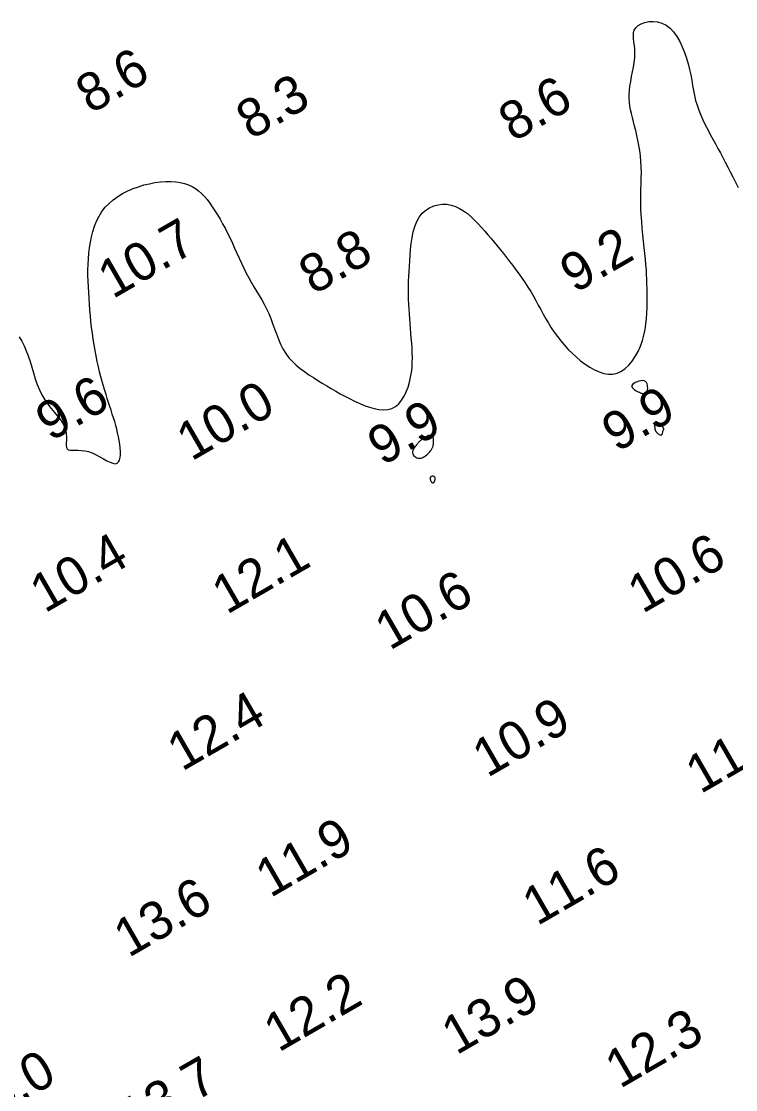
# Model space of a CAD drawing. Extents: x 3024098 to 3056816, y 418252 to 509144.
# Drawn here: x 3038911.6 to 3039005, y 419167.1 to 419306.8 of the extents above; entities that cross this region are included whole.
import ezdxf

# ---------------------------------------------------------------- set-up
doc = ezdxf.new("R2010")
doc.units = 0
doc.layers.add('V-CHAN-CONT-EL10', color=7, linetype='Continuous')
doc.layers.add('V-TOPO-SOUN-0911', color=7, linetype='Continuous')

msp = doc.modelspace()

# ---------------------------------------------------------------- linework, layer by layer
at = {"layer": 'V-CHAN-CONT-EL10'}
msp.add_lwpolyline([(3038911.3, 419265.56), (3038911.63, 419265), (3038911.94, 419264.4), (3038912.22, 419263.76), (3038912.47, 419263.07), (3038912.71, 419262.35), (3038912.93, 419261.61), (3038913.15, 419260.85), (3038913.38, 419260.1), (3038913.64, 419259.36), (3038913.93, 419258.65), (3038914.26, 419257.97), (3038914.64, 419257.34), (3038915.05, 419256.76), (3038915.48, 419256.21), (3038915.91, 419255.69), (3038916.32, 419255.19), (3038916.69, 419254.72), (3038917, 419254.25), (3038917.23, 419253.79), (3038917.38, 419253.33), (3038917.45, 419252.88), (3038917.47, 419252.45), (3038917.46, 419252.04), (3038917.44, 419251.68), (3038917.43, 419251.36), (3038917.46, 419251.1), (3038917.55, 419250.91), (3038917.71, 419250.8), (3038917.94, 419250.74), (3038918.24, 419250.73), (3038918.59, 419250.73), (3038918.98, 419250.73), (3038919.41, 419250.72), (3038919.88, 419250.67), (3038920.36, 419250.56), (3038920.85, 419250.38), (3038921.35, 419250.15), (3038921.85, 419249.89), (3038922.32, 419249.62), (3038922.77, 419249.37), (3038923.18, 419249.17), (3038923.54, 419249.03), (3038923.85, 419248.98), (3038924.1, 419249.04), (3038924.28, 419249.21), (3038924.41, 419249.46), (3038924.49, 419249.78), (3038924.53, 419250.16), (3038924.53, 419250.59), (3038924.5, 419251.05), (3038924.44, 419251.53), (3038924.37, 419252.02), (3038924.28, 419252.51), (3038924.17, 419253), (3038924.05, 419253.49), (3038923.92, 419253.99), (3038923.78, 419254.49), (3038923.63, 419254.99), (3038923.47, 419255.48), (3038923.31, 419255.98), (3038923.15, 419256.48), (3038922.98, 419256.98), (3038922.81, 419257.5), (3038922.65, 419258.03), (3038922.48, 419258.57), (3038922.31, 419259.14), (3038922.14, 419259.73), (3038921.97, 419260.35), (3038921.81, 419261), (3038921.65, 419261.67), (3038921.5, 419262.36), (3038921.36, 419263.07), (3038921.22, 419263.8), (3038921.09, 419264.54), (3038920.97, 419265.28), (3038920.87, 419266.04), (3038920.77, 419266.8), (3038920.68, 419267.56), (3038920.6, 419268.33), (3038920.54, 419269.09), (3038920.48, 419269.86), (3038920.43, 419270.62), (3038920.38, 419271.37), (3038920.34, 419272.12), (3038920.31, 419272.86), (3038920.29, 419273.6), (3038920.29, 419274.33), (3038920.31, 419275.05), (3038920.34, 419275.78), (3038920.4, 419276.5), (3038920.48, 419277.22), (3038920.6, 419277.95), (3038920.75, 419278.66), (3038920.93, 419279.36), (3038921.15, 419280.05), (3038921.42, 419280.72), (3038921.74, 419281.35), (3038922.12, 419281.95), (3038922.55, 419282.52), (3038923.04, 419283.03), (3038923.59, 419283.51), (3038924.18, 419283.93), (3038924.82, 419284.32), (3038925.48, 419284.66), (3038926.18, 419284.96), (3038926.89, 419285.22), (3038927.61, 419285.44), (3038928.33, 419285.61), (3038929.05, 419285.75), (3038929.76, 419285.85), (3038930.45, 419285.9), (3038931.12, 419285.9), (3038931.76, 419285.87), (3038932.36, 419285.78), (3038932.93, 419285.65), (3038933.44, 419285.48), (3038933.92, 419285.25), (3038934.35, 419284.98), (3038934.76, 419284.68), (3038935.15, 419284.33), (3038935.51, 419283.94), (3038935.86, 419283.52), (3038936.21, 419283.07), (3038936.55, 419282.58), (3038936.89, 419282.07), (3038937.23, 419281.53), (3038937.57, 419280.96), (3038937.9, 419280.37), (3038938.23, 419279.77), (3038938.55, 419279.14), (3038938.87, 419278.5), (3038939.17, 419277.85), (3038939.47, 419277.18), (3038939.77, 419276.52), (3038940.07, 419275.85), (3038940.37, 419275.2), (3038940.67, 419274.55), (3038940.98, 419273.91), (3038941.31, 419273.3), (3038941.64, 419272.71), (3038941.98, 419272.13), (3038942.33, 419271.56), (3038942.67, 419271), (3038943.01, 419270.43), (3038943.33, 419269.86), (3038943.64, 419269.26), (3038943.93, 419268.64), (3038944.19, 419267.99), (3038944.44, 419267.32), (3038944.68, 419266.64), (3038944.93, 419265.96), (3038945.19, 419265.28), (3038945.47, 419264.62), (3038945.79, 419263.99), (3038946.15, 419263.4), (3038946.56, 419262.85), (3038947.02, 419262.34), (3038947.52, 419261.87), (3038948.05, 419261.43), (3038948.61, 419261.02), (3038949.18, 419260.62), (3038949.77, 419260.25), (3038950.35, 419259.88), (3038950.94, 419259.52), (3038951.52, 419259.17), (3038952.11, 419258.82), (3038952.7, 419258.47), (3038953.29, 419258.14), (3038953.89, 419257.81), (3038954.51, 419257.49), (3038955.14, 419257.18), (3038955.78, 419256.89), (3038956.43, 419256.61), (3038957.09, 419256.37), (3038957.73, 419256.18), (3038958.35, 419256.06), (3038958.95, 419256.01), (3038959.52, 419256.06), (3038960.04, 419256.2), (3038960.52, 419256.47), (3038960.94, 419256.83), (3038961.31, 419257.28), (3038961.64, 419257.8), (3038961.92, 419258.38), (3038962.15, 419258.99), (3038962.34, 419259.63), (3038962.49, 419260.29), (3038962.6, 419260.93), (3038962.67, 419261.58), (3038962.71, 419262.22), (3038962.72, 419262.85), (3038962.7, 419263.49), (3038962.68, 419264.12), (3038962.63, 419264.76), (3038962.58, 419265.4), (3038962.53, 419266.04), (3038962.48, 419266.67), (3038962.42, 419267.31), (3038962.37, 419267.95), (3038962.33, 419268.59), (3038962.28, 419269.21), (3038962.25, 419269.83), (3038962.23, 419270.45), (3038962.21, 419271.05), (3038962.21, 419271.65), (3038962.22, 419272.25), (3038962.23, 419272.86), (3038962.26, 419273.49), (3038962.29, 419274.14), (3038962.33, 419274.81), (3038962.37, 419275.52), (3038962.42, 419276.26), (3038962.48, 419277.02), (3038962.57, 419277.8), (3038962.68, 419278.57), (3038962.84, 419279.31), (3038963.04, 419280.01), (3038963.3, 419280.66), (3038963.62, 419281.24), (3038964.01, 419281.74), (3038964.47, 419282.15), (3038964.97, 419282.47), (3038965.51, 419282.71), (3038966.08, 419282.86), (3038966.65, 419282.93), (3038967.24, 419282.92), (3038967.81, 419282.82), (3038968.36, 419282.64), (3038968.9, 419282.38), (3038969.41, 419282.06), (3038969.91, 419281.69), (3038970.39, 419281.28), (3038970.86, 419280.84), (3038971.31, 419280.37), (3038971.75, 419279.9), (3038972.18, 419279.42), (3038972.59, 419278.94), (3038973.01, 419278.46), (3038973.41, 419277.97), (3038973.81, 419277.48), (3038974.22, 419276.98), (3038974.62, 419276.47), (3038975.03, 419275.96), (3038975.44, 419275.43), (3038975.85, 419274.89), (3038976.26, 419274.34), (3038976.67, 419273.79), (3038977.07, 419273.22), (3038977.46, 419272.65), (3038977.84, 419272.08), (3038978.2, 419271.5), (3038978.54, 419270.91), (3038978.87, 419270.32), (3038979.19, 419269.73), (3038979.52, 419269.14), (3038979.84, 419268.55), (3038980.17, 419267.95), (3038980.52, 419267.36), (3038980.89, 419266.77), (3038981.28, 419266.19), (3038981.7, 419265.61), (3038982.15, 419265.04), (3038982.62, 419264.48), (3038983.11, 419263.94), (3038983.63, 419263.42), (3038984.17, 419262.92), (3038984.73, 419262.45), (3038985.31, 419262.01), (3038985.91, 419261.61), (3038986.52, 419261.27), (3038987.14, 419261), (3038987.75, 419260.8), (3038988.35, 419260.7), (3038988.94, 419260.7), (3038989.51, 419260.82), (3038990.05, 419261.07), (3038990.56, 419261.42), (3038991.04, 419261.88), (3038991.48, 419262.41), (3038991.88, 419263.02), (3038992.24, 419263.67), (3038992.55, 419264.37), (3038992.81, 419265.08), (3038993.01, 419265.81), (3038993.16, 419266.53), (3038993.27, 419267.25), (3038993.35, 419267.97), (3038993.39, 419268.67), (3038993.42, 419269.36), (3038993.43, 419270.04), (3038993.43, 419270.68), (3038993.42, 419271.31), (3038993.42, 419271.91), (3038993.4, 419272.51), (3038993.39, 419273.11), (3038993.36, 419273.72), (3038993.32, 419274.35), (3038993.27, 419275.01), (3038993.21, 419275.72), (3038993.13, 419276.47), (3038993.04, 419277.26), (3038992.96, 419278.09), (3038992.87, 419278.94), (3038992.78, 419279.8), (3038992.71, 419280.67), (3038992.65, 419281.53), (3038992.61, 419282.38), (3038992.6, 419283.21), (3038992.6, 419284.02), (3038992.62, 419284.81), (3038992.64, 419285.58), (3038992.66, 419286.34), (3038992.67, 419287.08), (3038992.65, 419287.81), (3038992.62, 419288.53), (3038992.56, 419289.24), (3038992.46, 419289.94), (3038992.35, 419290.62), (3038992.22, 419291.29), (3038992.08, 419291.93), (3038991.93, 419292.55), (3038991.77, 419293.15), (3038991.63, 419293.72), (3038991.49, 419294.25), (3038991.37, 419294.77), (3038991.26, 419295.26), (3038991.17, 419295.75), (3038991.11, 419296.24), (3038991.07, 419296.74), (3038991.07, 419297.26), (3038991.1, 419297.81), (3038991.18, 419298.38), (3038991.28, 419298.99), (3038991.4, 419299.61), (3038991.52, 419300.23), (3038991.64, 419300.86), (3038991.74, 419301.48), (3038991.81, 419302.08), (3038991.83, 419302.65), (3038991.81, 419303.19), (3038991.76, 419303.69), (3038991.7, 419304.16), (3038991.65, 419304.6), (3038991.62, 419305), (3038991.65, 419305.37), (3038991.75, 419305.71), (3038991.95, 419306.01), (3038992.25, 419306.29), (3038992.65, 419306.52), (3038993.12, 419306.7), (3038993.65, 419306.81), (3038994.21, 419306.84), (3038994.79, 419306.79), (3038995.36, 419306.63), (3038995.91, 419306.36), (3038996.42, 419305.97), (3038996.88, 419305.47), (3038997.31, 419304.88), (3038997.69, 419304.22), (3038998.02, 419303.51), (3038998.32, 419302.77), (3038998.58, 419302.02), (3038998.79, 419301.27), (3038998.97, 419300.54), (3038999.12, 419299.83), (3038999.25, 419299.14), (3038999.36, 419298.47), (3038999.48, 419297.81), (3038999.61, 419297.16), (3038999.76, 419296.51), (3038999.95, 419295.87), (3039000.17, 419295.23), (3039000.43, 419294.59), (3039000.72, 419293.95), (3039001.03, 419293.32), (3039001.35, 419292.69), (3039001.69, 419292.06), (3039002.02, 419291.45), (3039002.36, 419290.83), (3039002.69, 419290.23), (3039003, 419289.63), (3039003.32, 419289.02), (3039003.64, 419288.41), (3039003.96, 419287.79), (3039004.29, 419287.15), (3039004.62, 419286.49), (3039004.98, 419285.81), (3039005.35, 419285.1)], dxfattribs=at)
for points in [[(3038993.49, 419258.7), (3038993.5, 419258.87), (3038993.49, 419259.06), (3038993.46, 419259.25), (3038993.41, 419259.43), (3038993.33, 419259.59), (3038993.2, 419259.72), (3038993.04, 419259.81), (3038992.84, 419259.85), (3038992.6, 419259.84), (3038992.35, 419259.79), (3038992.11, 419259.7), (3038991.88, 419259.6), (3038991.68, 419259.47), (3038991.53, 419259.34), (3038991.44, 419259.2), (3038991.42, 419259.06), (3038991.47, 419258.93), (3038991.58, 419258.8), (3038991.72, 419258.68), (3038991.89, 419258.57), (3038992.07, 419258.47), (3038992.25, 419258.39), (3038992.41, 419258.32), (3038992.55, 419258.26), (3038992.67, 419258.22), (3038992.77, 419258.18), (3038992.85, 419258.16), (3038992.92, 419258.15), (3038992.98, 419258.14), (3038993.03, 419258.14), (3038993.08, 419258.14), (3038993.14, 419258.15), (3038993.19, 419258.15), (3038993.25, 419258.17), (3038993.3, 419258.2), (3038993.35, 419258.25), (3038993.39, 419258.32), (3038993.43, 419258.42), (3038993.46, 419258.54)], [(3038995.36, 419252.78), (3038995.39, 419252.83), (3038995.42, 419252.89), (3038995.44, 419252.96), (3038995.45, 419253.02), (3038995.46, 419253.09), (3038995.48, 419253.16), (3038995.49, 419253.22), (3038995.5, 419253.27), (3038995.52, 419253.32), (3038995.54, 419253.35), (3038995.55, 419253.38), (3038995.57, 419253.41), (3038995.58, 419253.43), (3038995.59, 419253.45), (3038995.6, 419253.47), (3038995.6, 419253.49), (3038995.6, 419253.51), (3038995.6, 419253.53), (3038995.59, 419253.55), (3038995.58, 419253.57), (3038995.57, 419253.6), (3038995.55, 419253.64), (3038995.53, 419253.68), (3038995.51, 419253.73), (3038995.48, 419253.78), (3038995.46, 419253.83), (3038995.42, 419253.89), (3038995.38, 419253.96), (3038995.33, 419254.02), (3038995.27, 419254.09), (3038995.2, 419254.16), (3038995.12, 419254.22), (3038995.02, 419254.28), (3038994.93, 419254.34), (3038994.83, 419254.38), (3038994.74, 419254.41), (3038994.65, 419254.42), (3038994.57, 419254.41), (3038994.51, 419254.38), (3038994.46, 419254.33), (3038994.43, 419254.25), (3038994.4, 419254.16), (3038994.4, 419254.05), (3038994.39, 419253.94), (3038994.4, 419253.84), (3038994.41, 419253.73), (3038994.42, 419253.64), (3038994.43, 419253.56), (3038994.44, 419253.5), (3038994.46, 419253.45), (3038994.47, 419253.41), (3038994.49, 419253.37), (3038994.5, 419253.34), (3038994.52, 419253.3), (3038994.54, 419253.27), (3038994.56, 419253.23), (3038994.58, 419253.2), (3038994.61, 419253.15), (3038994.64, 419253.11), (3038994.68, 419253.06), (3038994.71, 419253.02), (3038994.76, 419252.97), (3038994.81, 419252.92), (3038994.88, 419252.88), (3038994.94, 419252.84), (3038995.01, 419252.8), (3038995.08, 419252.77), (3038995.15, 419252.74), (3038995.21, 419252.73), (3038995.27, 419252.73), (3038995.32, 419252.75)], [(3038964.93, 419250.45), (3038965.02, 419250.55), (3038965.1, 419250.66), (3038965.16, 419250.76), (3038965.22, 419250.85), (3038965.27, 419250.94), (3038965.31, 419251.03), (3038965.35, 419251.12), (3038965.39, 419251.2), (3038965.42, 419251.28), (3038965.44, 419251.36), (3038965.46, 419251.45), (3038965.48, 419251.54), (3038965.49, 419251.64), (3038965.5, 419251.75), (3038965.5, 419251.87), (3038965.5, 419252), (3038965.49, 419252.13), (3038965.47, 419252.27), (3038965.44, 419252.4), (3038965.39, 419252.51), (3038965.32, 419252.6), (3038965.23, 419252.67), (3038965.12, 419252.7), (3038964.99, 419252.69), (3038964.83, 419252.65), (3038964.67, 419252.58), (3038964.49, 419252.49), (3038964.32, 419252.39), (3038964.16, 419252.28), (3038964.01, 419252.17), (3038963.88, 419252.08), (3038963.78, 419252), (3038963.7, 419251.93), (3038963.63, 419251.88), (3038963.58, 419251.82), (3038963.53, 419251.77), (3038963.48, 419251.7), (3038963.42, 419251.63), (3038963.35, 419251.55), (3038963.26, 419251.44), (3038963.16, 419251.32), (3038963.06, 419251.19), (3038962.96, 419251.04), (3038962.87, 419250.89), (3038962.8, 419250.74), (3038962.75, 419250.59), (3038962.74, 419250.43), (3038962.76, 419250.29), (3038962.82, 419250.15), (3038962.92, 419250.03), (3038963.03, 419249.92), (3038963.17, 419249.83), (3038963.32, 419249.76), (3038963.48, 419249.72), (3038963.65, 419249.7), (3038963.82, 419249.72), (3038963.98, 419249.76), (3038964.14, 419249.83), (3038964.3, 419249.91), (3038964.45, 419250.01), (3038964.59, 419250.12), (3038964.71, 419250.23), (3038964.83, 419250.34)], [(3038965.17, 419246.67), (3038965.2, 419246.61), (3038965.23, 419246.56), (3038965.27, 419246.52), (3038965.3, 419246.49), (3038965.34, 419246.46), (3038965.38, 419246.45), (3038965.41, 419246.45), (3038965.45, 419246.47), (3038965.48, 419246.49), (3038965.52, 419246.53), (3038965.56, 419246.57), (3038965.59, 419246.63), (3038965.62, 419246.69), (3038965.64, 419246.75), (3038965.66, 419246.82), (3038965.68, 419246.89), (3038965.69, 419246.96), (3038965.7, 419247.03), (3038965.69, 419247.09), (3038965.68, 419247.15), (3038965.66, 419247.21), (3038965.63, 419247.25), (3038965.58, 419247.29), (3038965.53, 419247.32), (3038965.46, 419247.33), (3038965.39, 419247.34), (3038965.31, 419247.33), (3038965.24, 419247.32), (3038965.18, 419247.3), (3038965.12, 419247.26), (3038965.08, 419247.22), (3038965.05, 419247.17), (3038965.03, 419247.12), (3038965.03, 419247.06), (3038965.04, 419246.99), (3038965.05, 419246.93), (3038965.08, 419246.86), (3038965.1, 419246.79), (3038965.14, 419246.73)]]:
    msp.add_lwpolyline(points, close=True, dxfattribs=at)

# ---------------------------------------------------------------- texts
at = {"layer": 'V-TOPO-SOUN-0911'}
for s, p in [('8.6', (3038920.64, 419294.67)), ('8.3', (3038941.61, 419291.29)), ('8.6', (3038975.93, 419291)), ('10.7 ', (3038923.53, 419270.48)), ('8.8', (3038949.81, 419271.01)), ('9.2', (3038983.97, 419271.21)), ('9.6', (3038915.39, 419251.82)), ('10.0 ', (3038933.82, 419249.25)), ('9.9', (3038989.44, 419250.41)), ('9.9', (3038958.8, 419248.63)), ('10.4 ', (3038914.64, 419229.37)), ('12.1 ', (3038938.44, 419229.19)), ('10.6 ', (3038992.82, 419229.31)), ('10.6 ', (3038959.75, 419224.49)), ('12.4 ', (3038932.59, 419208.67)), ('10.9 ', (3038972.52, 419207.85)), ('11.3 ', (3039000.4, 419205.72)), ('11.9 ', (3038944.14, 419192.13)), ('11.6 ', (3038979.04, 419188.46)), ('13.6 ', (3038925.6, 419184.3)), ('12.2 ', (3038945.22, 419171.92)), ('13.9 ', (3038968.48, 419171.56)), ('12.3 ', (3038989.87, 419167.17)), ('15.0 ', (3038905.18, 419161.72)), ('13.7 ', (3038926.32, 419160.87))]:
    msp.add_text(s, height=5, rotation=30, dxfattribs=at).set_placement(p)

doc.saveas('drawing.dxf')
